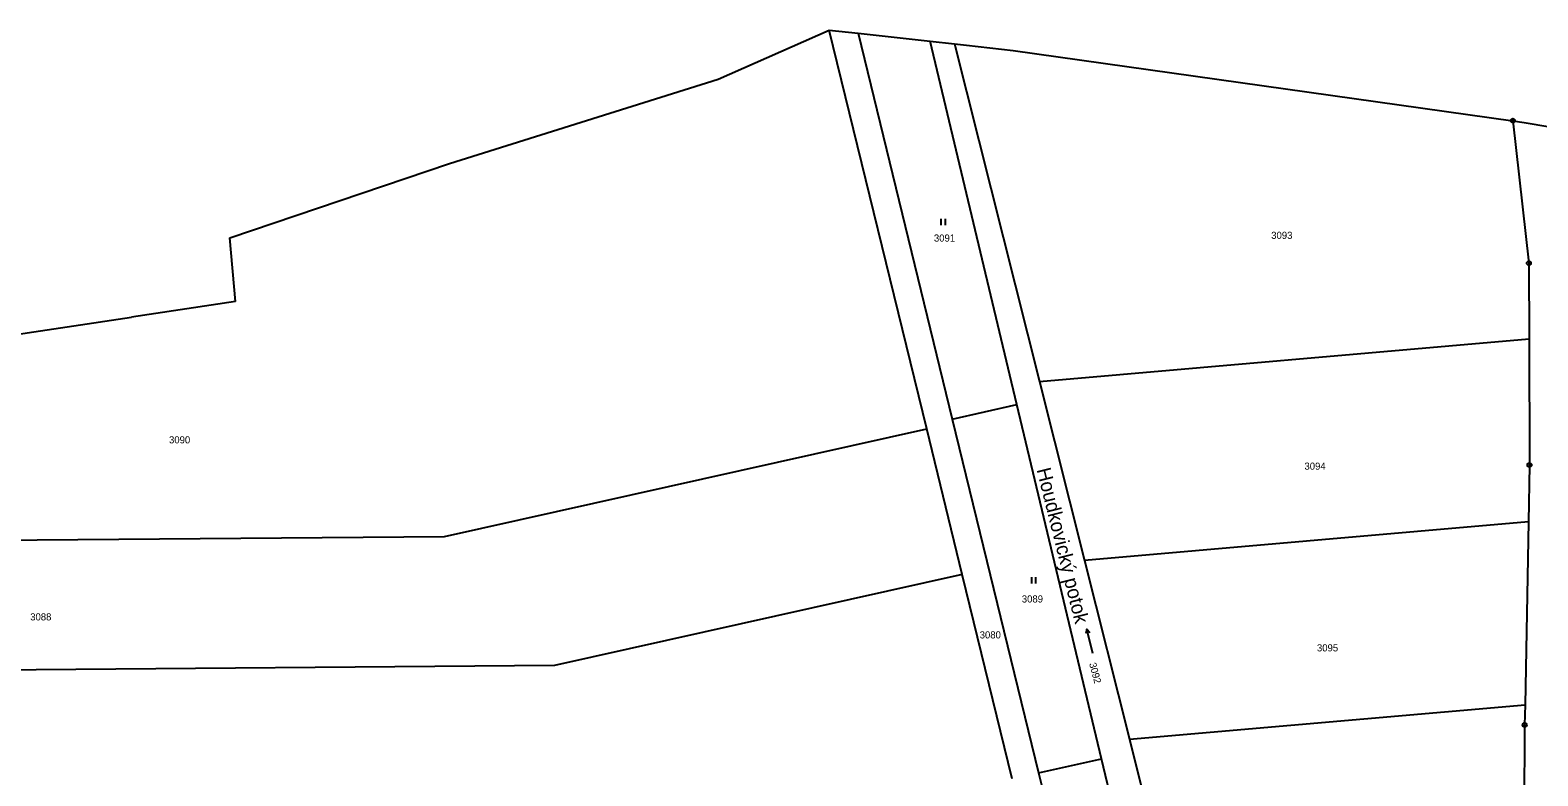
# Model space of a CAD drawing. Extents: x -618848 to -615803, y -1044450 to -1042254.
# Drawn here: x -617398.4 to -617038.7, y -1042432.5 to -1042254.4 of the extents above; entities that cross this region are included whole.
import ezdxf
from ezdxf.enums import TextEntityAlignment as Align

# ---------------------------------------------------------------- set-up
doc = ezdxf.new("R2010")
doc.units = 0
doc.header["$LTSCALE"] = 0.68
for name, color, linetype, lineweight in [('1', 7, 'Continuous', 25), ('3', 7, 'Continuous', 25), ('7', 7, 'Continuous', 13), ('8', 7, 'Continuous', 25)]:
    doc.layers.add(name, color=color, linetype=linetype, lineweight=lineweight)
doc.layers.add('2', color=7, linetype='Continuous')

msp = doc.modelspace()

# ---------------------------------------------------------------- linework, layer by layer
at = {"layer": '1'}
for p, q in [((-617234.23, -1042266.09), (-617207.7, -1042254.4)), ((-617207.7, -1042254.4), (-617200.82, -1042255.16)), ((-617184.47, -1042349.6), (-617207.7, -1042254.4)), ((-617200.82, -1042255.16), (-617183.62, -1042257.06)), ((-617200.82, -1042255.16), (-617178.36, -1042347.27)), ((-617183.62, -1042257.06), (-617177.84, -1042257.7)), ((-617162.93, -1042343.82), (-617183.62, -1042257.06)), ((-617177.84, -1042257.7), (-617174.97, -1042258.02)), ((-617177.84, -1042257.7), (-617157.58, -1042338.33)), ((-617174.97, -1042258.02), (-617163.83, -1042259.25)), ((-617163.83, -1042259.25), (-617044.64, -1042276.03)), ((-617298.3, -1042286.22), (-617234.23, -1042266.09)), ((-617044.64, -1042276.03), (-617041.94, -1042276.47)), ((-617044.64, -1042276.03), (-617040.81, -1042310.04)), ((-617041.94, -1042276.47), (-617035.84, -1042277.46)), ((-617350.7, -1042303.97), (-617298.3, -1042286.22)), ((-617349.33, -1042319.17), (-617350.7, -1042303.97)), ((-617040.81, -1042310.04), (-617040.76, -1042328.1)), ((-617349.33, -1042319.17), (-617374.17, -1042322.92)), ((-617450.93, -1042334.49), (-617374.17, -1042322.92)), ((-617157.58, -1042338.33), (-617040.76, -1042328.1)), ((-617040.76, -1042328.1), (-617040.67, -1042358.25)), ((-617157.58, -1042338.33), (-617146.84, -1042381.07)), ((-617178.36, -1042347.27), (-617162.93, -1042343.82)), ((-617142.76, -1042428.39), (-617162.93, -1042343.82)), ((-617178.36, -1042347.27), (-617157.76, -1042431.75)), ((-617299.47, -1042375.32), (-617184.47, -1042349.6)), ((-617176, -1042384.38), (-617184.47, -1042349.6)), ((-617040.67, -1042358.25), (-617040.92, -1042371.81)), ((-617040.92, -1042371.81), (-617146.84, -1042381.07)), ((-617040.92, -1042371.81), (-617041.73, -1042415.47)), ((-617446.82, -1042376.54), (-617299.47, -1042375.32)), ((-617146.84, -1042381.07), (-617136.12, -1042423.72)), ((-617176, -1042384.38), (-617273.27, -1042406.12)), ((-617164.1, -1042433.17), (-617176, -1042384.38)), ((-617273.27, -1042406.12), (-617442.07, -1042407.54)), ((-617136.12, -1042423.72), (-617041.73, -1042415.47)), ((-617041.73, -1042415.47), (-617041.82, -1042420.28)), ((-617041.82, -1042420.28), (-617042.37, -1042493.33)), ((-617136.12, -1042423.72), (-617118.55, -1042493.62)), ((-617157.76, -1042431.75), (-617142.76, -1042428.39)), ((-617157.76, -1042431.75), (-617140.2, -1042503.76)), ((-617125.82, -1042499.42), (-617142.76, -1042428.39))]:
    msp.add_line(p, q, dxfattribs=at)
at = {"layer": '3'}
for p, q in [((-617181.001, -1042300.95), (-617181.001, -1042299.45)), ((-617180, -1042300.95), (-617180, -1042299.45)), ((-617159.421, -1042386.51), (-617159.421, -1042385.01)), ((-617158.42, -1042386.51), (-617158.42, -1042385.01)), ((-617146.292, -1042397.42), (-617145.569, -1042398.247))]:
    msp.add_line(p, q, dxfattribs=at)
msp.add_lwpolyline([(-617144.84, -1042403.242), (-617146.292, -1042397.42), (-617146.542, -1042398.49)], dxfattribs=at)
at = {"layer": '8'}
for centre, radius in [((-617044.64, -1042276.0299), 0.5), ((-617044.64, -1042276.0299), 0.0303), ((-617040.81, -1042310.0399), 0.5), ((-617040.81, -1042310.0399), 0.0303), ((-617040.67, -1042358.2499), 0.5), ((-617040.67, -1042358.2499), 0.0303), ((-617041.82, -1042420.2799), 0.5), ((-617041.82, -1042420.2799), 0.0303)]:
    msp.add_circle(centre, radius, dxfattribs=at)

# ---------------------------------------------------------------- texts
at = {"layer": '2'}
for s, p in [('3091', (-617182.75, -1042304.895)), ('3093', (-617102.28, -1042304.245)), ('3090', (-617365.23, -1042353.075)), ('3094', (-617094.35, -1042359.355)), ('3089', (-617161.78, -1042391.065)), ('3088', (-617398.34, -1042395.345)), ('3080', (-617171.83, -1042399.645)), ('3095', (-617091.37, -1042402.745))]:
    msp.add_text(s, height=1.7, dxfattribs=at).set_placement(p)
msp.add_text('3092', height=1.7, rotation=285, dxfattribs=at).set_placement((-617145.73, -1042405.669))
at = {"layer": '7'}
msp.add_text('Houdkovický potok', height=3.4, rotation=284, dxfattribs=at).set_placement((-617153.6619, -1042377.8447), align=Align.CENTER)

doc.saveas('drawing.dxf')
